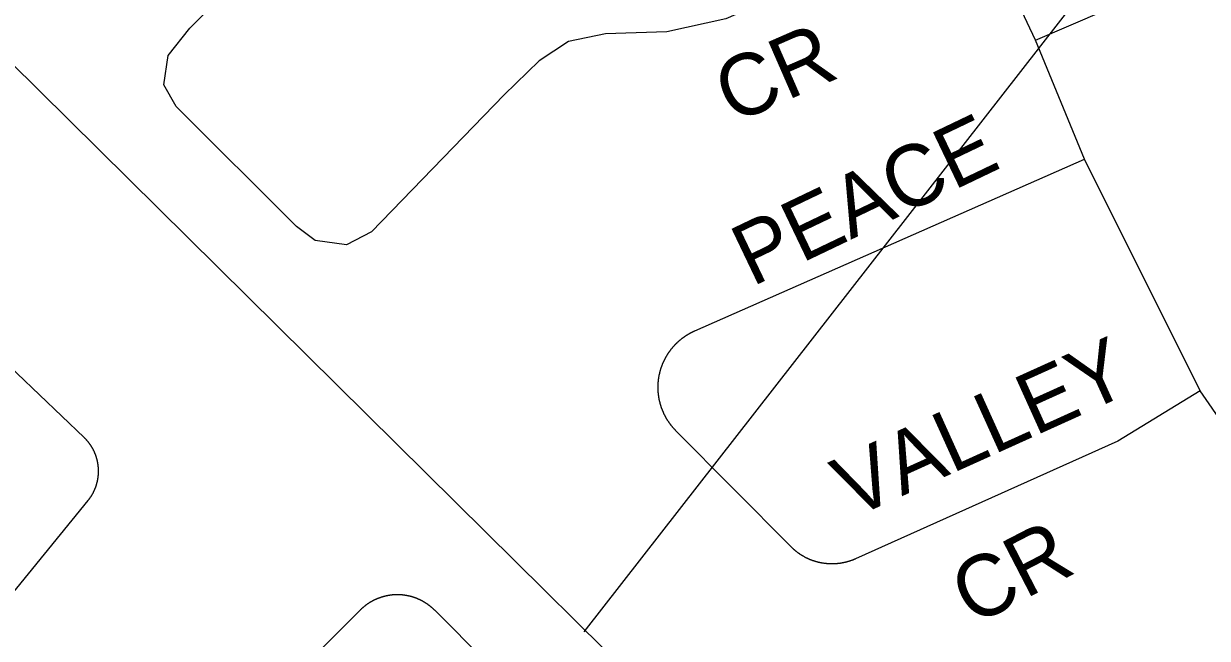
# Model space of a CAD drawing. Extents: x 586326 to 623965, y 4819854 to 4857850.
# Drawn here: x 601302.8 to 601688.6, y 4845805.2 to 4846005.5 of the extents above; entities that cross this region are included whole.
import ezdxf

# ---------------------------------------------------------------- set-up
doc = ezdxf.new("R2010")
doc.units = 0
for name, color, linetype in [('Lots_Concessions', 7, 'Continuous'), ('Major Rds and Hwys', 7, 'Continuous'), ('Minor Rd Lbls', 7, 'Continuous'), ('Minor Rds', 7, 'Continuous')]:
    doc.layers.add(name, color=color, linetype=linetype)

msp = doc.modelspace()

# ---------------------------------------------------------------- linework, layer by layer
at = {"layer": 'Lots_Concessions'}
msp.add_line((601485.48, 4845807.3), (601903.98, 4846344.39), dxfattribs=at)
at = {"layer": 'Major Rds and Hwys'}
msp.add_lwpolyline([(601666.64, 4845629), (601288.36, 4846002.83), (601134.39, 4846154.99)], dxfattribs=at)
at = {"layer": 'Minor Rds'}
for points in [[(601612.71, 4846042.3), (601531.58, 4846007.1), (601512.38, 4846002.82), (601492.37, 4846002.19), (601480.32, 4845999.71), (601470.75, 4845993.33), (601459.41, 4845982.34), (601416.17, 4845937.68), (601408.02, 4845933.43), (601397.74, 4845934.87), (601391.71, 4845939.34), (601352.49, 4845978.47), (601348.47, 4845985.53), (601349.89, 4845995.1), (601356.98, 4846003.96), (601414.75, 4846061.38), (601432.12, 4846079.1), (601445.23, 4846085.48), (601462.1, 4846089.53), (601484.91, 4846088.86), (601505.1, 4846090.62), (601521.48, 4846096.47), (601577.37, 4846123.39)], [(601632.58, 4846000.08), (601612.71, 4846042.3)], [(601632.58, 4846000.08), (601700.78, 4846029.48)], [(601648.47, 4845961.34), (601632.58, 4846000.08)], [(601686.22, 4845885.84), (601659.4, 4845869.45), (601573.86, 4845831.1), (601573.75, 4845831.05), (601573.64, 4845831.01), (601573.53, 4845830.96), (601573.42, 4845830.91), (601573.31, 4845830.87), (601573.2, 4845830.82), (601573.09, 4845830.78), (601572.98, 4845830.74), (601572.87, 4845830.69), (601572.76, 4845830.65), (601572.64, 4845830.61), (601572.53, 4845830.57), (601572.42, 4845830.53), (601572.31, 4845830.49), (601572.2, 4845830.45), (601572.08, 4845830.41), (601571.97, 4845830.38), (601571.86, 4845830.34), (601571.74, 4845830.3), (601571.63, 4845830.27), (601571.51, 4845830.23), (601571.4, 4845830.2), (601571.29, 4845830.17), (601571.17, 4845830.14), (601571.06, 4845830.11), (601570.94, 4845830.08), (601570.82, 4845830.05), (601570.71, 4845830.02), (601570.59, 4845829.99), (601570.48, 4845829.96), (601570.36, 4845829.93), (601570.25, 4845829.91), (601570.13, 4845829.88), (601570.01, 4845829.86), (601569.9, 4845829.83), (601569.78, 4845829.81), (601569.66, 4845829.79), (601569.54, 4845829.77), (601569.43, 4845829.75), (601569.31, 4845829.73), (601569.19, 4845829.71), (601569.08, 4845829.69), (601568.96, 4845829.67), (601568.84, 4845829.65), (601568.72, 4845829.64), (601568.6, 4845829.62), (601568.49, 4845829.61), (601568.37, 4845829.59), (601568.25, 4845829.58), (601568.13, 4845829.57), (601568.01, 4845829.55), (601567.89, 4845829.54), (601567.77, 4845829.53), (601567.66, 4845829.52), (601567.54, 4845829.51), (601567.42, 4845829.51), (601567.3, 4845829.5), (601567.18, 4845829.49), (601567.06, 4845829.49), (601566.94, 4845829.48), (601566.82, 4845829.48), (601566.7, 4845829.47), (601566.59, 4845829.47), (601566.47, 4845829.47), (601566.35, 4845829.47), (601566.23, 4845829.47), (601566.11, 4845829.47), (601565.99, 4845829.47), (601565.87, 4845829.47), (601565.75, 4845829.47), (601565.63, 4845829.48), (601565.51, 4845829.48), (601565.39, 4845829.48), (601565.28, 4845829.49), (601565.16, 4845829.5), (601565.04, 4845829.5), (601564.92, 4845829.51), (601564.8, 4845829.52), (601564.68, 4845829.53), (601564.56, 4845829.54), (601564.44, 4845829.55), (601564.33, 4845829.56), (601564.21, 4845829.57), (601564.09, 4845829.59), (601563.97, 4845829.6), (601563.85, 4845829.62), (601563.73, 4845829.63), (601563.62, 4845829.65), (601563.5, 4845829.66), (601563.38, 4845829.68), (601563.26, 4845829.7), (601563.14, 4845829.72), (601563.03, 4845829.74), (601562.91, 4845829.76), (601562.79, 4845829.78), (601562.68, 4845829.8), (601562.56, 4845829.83), (601562.44, 4845829.85), (601562.33, 4845829.87), (601562.21, 4845829.9), (601562.09, 4845829.93), (601561.98, 4845829.95), (601561.86, 4845829.98), (601561.75, 4845830.01), (601561.63, 4845830.04), (601561.51, 4845830.07), (601561.4, 4845830.1), (601561.28, 4845830.13), (601561.17, 4845830.16), (601561.05, 4845830.19), (601560.94, 4845830.22), (601560.83, 4845830.26), (601560.71, 4845830.29), (601560.6, 4845830.33), (601560.48, 4845830.36), (601560.37, 4845830.4), (601560.26, 4845830.44), (601560.15, 4845830.48), (601560.03, 4845830.52), (601559.92, 4845830.56), (601559.81, 4845830.6), (601559.7, 4845830.64), (601559.59, 4845830.68), (601559.47, 4845830.72), (601559.36, 4845830.77), (601559.25, 4845830.81), (601559.14, 4845830.85), (601559.03, 4845830.9), (601558.92, 4845830.95), (601558.81, 4845830.99), (601558.7, 4845831.04), (601558.59, 4845831.09), (601558.49, 4845831.14), (601558.38, 4845831.19), (601558.27, 4845831.24), (601558.16, 4845831.29), (601558.05, 4845831.34), (601557.95, 4845831.39), (601557.84, 4845831.44), (601557.73, 4845831.5), (601557.63, 4845831.55), (601557.52, 4845831.61), (601557.42, 4845831.66), (601557.31, 4845831.72), (601557.21, 4845831.78), (601557.1, 4845831.83), (601557, 4845831.89), (601556.9, 4845831.95), (601556.79, 4845832.01), (601556.69, 4845832.07), (601556.59, 4845832.13), (601556.49, 4845832.19), (601556.38, 4845832.26), (601556.28, 4845832.32), (601556.18, 4845832.38), (601556.08, 4845832.45), (601555.98, 4845832.51), (601555.88, 4845832.58), (601555.78, 4845832.64), (601555.69, 4845832.71), (601555.59, 4845832.78), (601555.49, 4845832.85), (601555.39, 4845832.91), (601555.29, 4845832.98), (601555.2, 4845833.05), (601555.1, 4845833.12), (601555.01, 4845833.19), (601554.91, 4845833.27), (601554.82, 4845833.34), (601554.72, 4845833.41), (601554.63, 4845833.48), (601554.54, 4845833.56), (601554.44, 4845833.63), (601554.35, 4845833.71), (601554.26, 4845833.78), (601554.17, 4845833.86), (601554.08, 4845833.94), (601553.99, 4845834.02), (601553.9, 4845834.09), (601553.81, 4845834.17), (601553.72, 4845834.25), (601553.63, 4845834.33), (601553.54, 4845834.41), (601553.45, 4845834.49), (601553.37, 4845834.57), (601553.28, 4845834.66), (601553.2, 4845834.74), (601553.11, 4845834.82), (601553.03, 4845834.91), (601552.94, 4845834.99), (601515.35, 4845872.85), (601515.26, 4845872.94), (601515.18, 4845873.03), (601515.09, 4845873.12), (601515.01, 4845873.21), (601514.92, 4845873.3), (601514.84, 4845873.39), (601514.75, 4845873.48), (601514.67, 4845873.57), (601514.59, 4845873.66), (601514.51, 4845873.76), (601514.43, 4845873.85), (601514.35, 4845873.94), (601514.27, 4845874.04), (601514.19, 4845874.13), (601514.11, 4845874.23), (601514.03, 4845874.32), (601513.95, 4845874.42), (601513.88, 4845874.52), (601513.8, 4845874.61), (601513.72, 4845874.71), (601513.65, 4845874.81), (601513.57, 4845874.91), (601513.5, 4845875.01), (601513.43, 4845875.11), (601513.35, 4845875.21), (601513.28, 4845875.31), (601513.21, 4845875.41), (601513.14, 4845875.51), (601513.07, 4845875.61), (601513, 4845875.71), (601512.93, 4845875.82), (601512.86, 4845875.92), (601512.79, 4845876.02), (601512.73, 4845876.13), (601512.66, 4845876.23), (601512.59, 4845876.34), (601512.53, 4845876.44), (601512.47, 4845876.55), (601512.4, 4845876.65), (601512.34, 4845876.76), (601512.28, 4845876.87), (601512.21, 4845876.97), (601512.15, 4845877.08), (601512.09, 4845877.19), (601512.03, 4845877.3), (601511.97, 4845877.4), (601511.91, 4845877.51), (601511.86, 4845877.62), (601511.8, 4845877.73), (601511.74, 4845877.84), (601511.69, 4845877.95), (601511.63, 4845878.06), (601511.58, 4845878.17), (601511.52, 4845878.29), (601511.47, 4845878.4), (601511.42, 4845878.51), (601511.37, 4845878.62), (601511.31, 4845878.73), (601511.26, 4845878.85), (601511.21, 4845878.96), (601511.16, 4845879.07), (601511.12, 4845879.19), (601511.07, 4845879.3), (601511.02, 4845879.42), (601510.98, 4845879.53), (601510.93, 4845879.65), (601510.89, 4845879.76), (601510.84, 4845879.88), (601510.8, 4845879.99), (601510.76, 4845880.11), (601510.71, 4845880.22), (601510.67, 4845880.34), (601510.63, 4845880.46), (601510.59, 4845880.57), (601510.55, 4845880.69), (601510.51, 4845880.81), (601510.48, 4845880.93), (601510.44, 4845881.05), (601510.4, 4845881.16), (601510.37, 4845881.28), (601510.33, 4845881.4), (601510.3, 4845881.52), (601510.27, 4845881.64), (601510.23, 4845881.76), (601510.2, 4845881.88), (601510.17, 4845882), (601510.14, 4845882.12), (601510.11, 4845882.24), (601510.08, 4845882.36), (601510.05, 4845882.48), (601510.03, 4845882.6), (601510, 4845882.72), (601509.97, 4845882.84), (601509.95, 4845882.96), (601509.92, 4845883.08), (601509.9, 4845883.2), (601509.88, 4845883.33), (601509.85, 4845883.45), (601509.83, 4845883.57), (601509.81, 4845883.69), (601509.79, 4845883.81), (601509.77, 4845883.93), (601509.76, 4845884.06), (601509.74, 4845884.18), (601509.72, 4845884.3), (601509.7, 4845884.42), (601509.69, 4845884.55), (601509.67, 4845884.67), (601509.66, 4845884.79), (601509.65, 4845884.92), (601509.63, 4845885.04), (601509.62, 4845885.16), (601509.61, 4845885.28), (601509.6, 4845885.41), (601509.59, 4845885.53), (601509.58, 4845885.65), (601509.58, 4845885.78), (601509.57, 4845885.9), (601509.56, 4845886.02), (601509.56, 4845886.15), (601509.55, 4845886.27), (601509.55, 4845886.4), (601509.54, 4845886.52), (601509.54, 4845886.64), (601509.54, 4845886.77), (601509.54, 4845886.89), (601509.54, 4845887.01), (601509.54, 4845887.14), (601509.54, 4845887.26), (601509.54, 4845887.38), (601509.55, 4845887.51), (601509.55, 4845887.63), (601509.55, 4845887.76), (601509.56, 4845887.88), (601509.56, 4845888), (601509.57, 4845888.13), (601509.58, 4845888.25), (601509.59, 4845888.37), (601509.6, 4845888.5), (601509.6, 4845888.62), (601509.62, 4845888.74), (601509.63, 4845888.87), (601509.64, 4845888.99), (601509.65, 4845889.11), (601509.66, 4845889.23), (601509.68, 4845889.36), (601509.69, 4845889.48), (601509.71, 4845889.6), (601509.72, 4845889.73), (601509.74, 4845889.85), (601509.76, 4845889.97), (601509.78, 4845890.09), (601509.8, 4845890.21), (601509.82, 4845890.34), (601509.84, 4845890.46), (601509.86, 4845890.58), (601509.88, 4845890.7), (601509.91, 4845890.82), (601509.93, 4845890.94), (601509.95, 4845891.07), (601509.98, 4845891.19), (601510.01, 4845891.31), (601510.03, 4845891.43), (601510.06, 4845891.55), (601510.09, 4845891.67), (601510.12, 4845891.79), (601510.15, 4845891.91), (601510.18, 4845892.03), (601510.21, 4845892.15), (601510.24, 4845892.27), (601510.27, 4845892.39), (601510.31, 4845892.51), (601510.34, 4845892.63), (601510.38, 4845892.74), (601510.41, 4845892.86), (601510.45, 4845892.98), (601510.49, 4845893.1), (601510.52, 4845893.22), (601510.56, 4845893.33), (601510.6, 4845893.45), (601510.64, 4845893.57), (601510.68, 4845893.68), (601510.72, 4845893.8), (601510.77, 4845893.92), (601510.81, 4845894.03), (601510.85, 4845894.15), (601510.9, 4845894.26), (601510.94, 4845894.38), (601510.99, 4845894.49), (601511.03, 4845894.61), (601511.08, 4845894.72), (601511.13, 4845894.84), (601511.18, 4845894.95), (601511.23, 4845895.06), (601511.28, 4845895.18), (601511.33, 4845895.29), (601511.38, 4845895.4), (601511.43, 4845895.52), (601511.48, 4845895.63), (601511.54, 4845895.74), (601511.59, 4845895.85), (601511.65, 4845895.96), (601511.7, 4845896.07), (601511.76, 4845896.18), (601511.81, 4845896.29), (601511.87, 4845896.4), (601511.93, 4845896.51), (601511.99, 4845896.62), (601512.05, 4845896.73), (601512.11, 4845896.84), (601512.17, 4845896.94), (601512.23, 4845897.05), (601512.29, 4845897.16), (601512.35, 4845897.26), (601512.42, 4845897.37), (601512.48, 4845897.48), (601512.55, 4845897.58), (601512.61, 4845897.69), (601512.68, 4845897.79), (601512.74, 4845897.89), (601512.81, 4845898), (601512.88, 4845898.1), (601512.95, 4845898.2), (601513.02, 4845898.31), (601513.09, 4845898.41), (601513.16, 4845898.51), (601513.23, 4845898.61), (601513.3, 4845898.71), (601513.37, 4845898.81), (601513.45, 4845898.91), (601513.52, 4845899.01), (601513.59, 4845899.11), (601513.67, 4845899.21), (601513.74, 4845899.31), (601513.82, 4845899.41), (601513.9, 4845899.5), (601513.97, 4845899.6), (601514.05, 4845899.7), (601514.13, 4845899.79), (601514.21, 4845899.89), (601514.29, 4845899.98), (601514.37, 4845900.08), (601514.45, 4845900.17), (601514.53, 4845900.26), (601514.61, 4845900.36), (601514.69, 4845900.45), (601514.78, 4845900.54), (601514.86, 4845900.63), (601514.94, 4845900.72), (601515.03, 4845900.81), (601515.11, 4845900.9), (601515.2, 4845900.99), (601515.29, 4845901.08), (601515.37, 4845901.17), (601515.46, 4845901.25), (601515.55, 4845901.34), (601515.64, 4845901.43), (601515.72, 4845901.51), (601515.81, 4845901.6), (601515.9, 4845901.68), (601515.99, 4845901.77), (601516.09, 4845901.85), (601516.18, 4845901.93), (601516.27, 4845902.02), (601516.36, 4845902.1), (601516.45, 4845902.18), (601516.55, 4845902.26), (601516.64, 4845902.34), (601516.74, 4845902.42), (601516.83, 4845902.5), (601516.93, 4845902.58), (601517.02, 4845902.66), (601517.12, 4845902.73), (601517.22, 4845902.81), (601517.31, 4845902.89), (601517.41, 4845902.96), (601517.51, 4845903.04), (601517.61, 4845903.11), (601517.71, 4845903.19), (601517.81, 4845903.26), (601517.91, 4845903.33), (601518.01, 4845903.4), (601518.11, 4845903.48), (601518.21, 4845903.55), (601518.31, 4845903.62), (601518.41, 4845903.69), (601518.52, 4845903.75), (601518.62, 4845903.82), (601518.72, 4845903.89), (601518.83, 4845903.96), (601518.93, 4845904.02), (601519.04, 4845904.09), (601519.14, 4845904.15), (601519.25, 4845904.22), (601519.35, 4845904.28), (601519.46, 4845904.34), (601519.57, 4845904.41), (601519.67, 4845904.47), (601519.78, 4845904.53), (601519.89, 4845904.59), (601520, 4845904.65), (601520.11, 4845904.71), (601520.22, 4845904.77), (601520.33, 4845904.83), (601520.44, 4845904.88), (601520.55, 4845904.94), (601520.66, 4845904.99), (601520.77, 4845905.05), (601520.88, 4845905.1), (601520.99, 4845905.16), (601521.1, 4845905.21), (601521.21, 4845905.26), (601521.32, 4845905.31), (601521.44, 4845905.37), (601521.55, 4845905.42), (601648.47, 4845961.34)], [(601686.22, 4845885.84), (601648.47, 4845961.34)], [(601204.66, 4845703.81), (601323.78, 4845850.15), (601323.84, 4845850.24), (601323.91, 4845850.32), (601323.98, 4845850.41), (601324.04, 4845850.49), (601324.11, 4845850.57), (601324.17, 4845850.66), (601324.24, 4845850.75), (601324.3, 4845850.83), (601324.36, 4845850.92), (601324.42, 4845851.01), (601324.48, 4845851.09), (601324.54, 4845851.18), (601324.6, 4845851.27), (601324.66, 4845851.36), (601324.72, 4845851.45), (601324.78, 4845851.54), (601324.84, 4845851.63), (601324.89, 4845851.72), (601324.95, 4845851.81), (601325.01, 4845851.9), (601325.06, 4845851.99), (601325.12, 4845852.09), (601325.17, 4845852.18), (601325.22, 4845852.27), (601325.27, 4845852.37), (601325.33, 4845852.46), (601325.38, 4845852.55), (601325.43, 4845852.65), (601325.48, 4845852.74), (601325.52, 4845852.84), (601325.57, 4845852.93), (601325.62, 4845853.03), (601325.67, 4845853.13), (601325.71, 4845853.22), (601325.76, 4845853.32), (601325.8, 4845853.42), (601325.85, 4845853.51), (601325.89, 4845853.61), (601325.93, 4845853.71), (601325.98, 4845853.81), (601326.02, 4845853.91), (601326.06, 4845854.01), (601326.1, 4845854.1), (601326.14, 4845854.2), (601326.18, 4845854.3), (601326.21, 4845854.4), (601326.25, 4845854.5), (601326.29, 4845854.6), (601326.32, 4845854.71), (601326.36, 4845854.81), (601326.39, 4845854.91), (601326.43, 4845855.01), (601326.46, 4845855.11), (601326.49, 4845855.21), (601326.52, 4845855.32), (601326.55, 4845855.42), (601326.58, 4845855.52), (601326.61, 4845855.62), (601326.64, 4845855.73), (601326.67, 4845855.83), (601326.69, 4845855.93), (601326.72, 4845856.04), (601326.75, 4845856.14), (601326.77, 4845856.25), (601326.8, 4845856.35), (601326.82, 4845856.45), (601326.84, 4845856.56), (601326.86, 4845856.66), (601326.88, 4845856.77), (601326.9, 4845856.87), (601326.92, 4845856.98), (601326.94, 4845857.08), (601326.96, 4845857.19), (601326.98, 4845857.29), (601327, 4845857.4), (601327.01, 4845857.51), (601327.03, 4845857.61), (601327.04, 4845857.72), (601327.05, 4845857.82), (601327.07, 4845857.93), (601327.08, 4845858.04), (601327.09, 4845858.14), (601327.1, 4845858.25), (601327.11, 4845858.36), (601327.12, 4845858.46), (601327.13, 4845858.57), (601327.14, 4845858.68), (601327.14, 4845858.78), (601327.15, 4845858.89), (601327.15, 4845859), (601327.16, 4845859.1), (601327.16, 4845859.21), (601327.17, 4845859.32), (601327.17, 4845859.42), (601327.17, 4845859.53), (601327.17, 4845859.64), (601327.17, 4845859.74), (601327.17, 4845859.85), (601327.17, 4845859.96), (601327.17, 4845860.07), (601327.16, 4845860.17), (601327.16, 4845860.28), (601327.16, 4845860.39), (601327.15, 4845860.49), (601327.14, 4845860.6), (601327.14, 4845860.71), (601327.13, 4845860.81), (601327.12, 4845860.92), (601327.11, 4845861.03), (601327.1, 4845861.13), (601327.09, 4845861.24), (601327.08, 4845861.35), (601327.07, 4845861.45), (601327.06, 4845861.56), (601327.04, 4845861.66), (601327.03, 4845861.77), (601327.01, 4845861.88), (601327, 4845861.98), (601326.98, 4845862.09), (601326.96, 4845862.19), (601326.95, 4845862.3), (601326.93, 4845862.4), (601326.91, 4845862.51), (601326.89, 4845862.61), (601326.87, 4845862.72), (601326.85, 4845862.82), (601326.82, 4845862.93), (601326.8, 4845863.03), (601326.78, 4845863.14), (601326.75, 4845863.24), (601326.73, 4845863.34), (601326.7, 4845863.45), (601326.67, 4845863.55), (601326.65, 4845863.66), (601326.62, 4845863.76), (601326.59, 4845863.86), (601326.56, 4845863.96), (601326.53, 4845864.07), (601326.5, 4845864.17), (601326.46, 4845864.27), (601326.43, 4845864.37), (601326.4, 4845864.47), (601326.36, 4845864.58), (601326.33, 4845864.68), (601326.29, 4845864.78), (601326.26, 4845864.88), (601326.22, 4845864.98), (601326.18, 4845865.08), (601326.14, 4845865.18), (601326.11, 4845865.28), (601326.07, 4845865.38), (601326.02, 4845865.48), (601325.98, 4845865.58), (601325.94, 4845865.67), (601325.9, 4845865.77), (601325.86, 4845865.87), (601325.81, 4845865.97), (601325.77, 4845866.06), (601325.72, 4845866.16), (601325.68, 4845866.26), (601325.63, 4845866.35), (601325.58, 4845866.45), (601325.53, 4845866.55), (601325.48, 4845866.64), (601325.44, 4845866.74), (601325.39, 4845866.83), (601325.33, 4845866.92), (601325.28, 4845867.02), (601325.23, 4845867.11), (601325.18, 4845867.2), (601325.12, 4845867.3), (601325.07, 4845867.39), (601325.02, 4845867.48), (601324.96, 4845867.57), (601324.9, 4845867.66), (601324.85, 4845867.75), (601324.79, 4845867.84), (601324.73, 4845867.93), (601324.67, 4845868.02), (601324.62, 4845868.11), (601324.56, 4845868.2), (601324.5, 4845868.29), (601324.43, 4845868.38), (601324.37, 4845868.47), (601324.31, 4845868.55), (601324.25, 4845868.64), (601324.18, 4845868.72), (601324.12, 4845868.81), (601324.05, 4845868.9), (601323.99, 4845868.98), (601323.92, 4845869.06), (601323.86, 4845869.15), (601323.79, 4845869.23), (601323.72, 4845869.31), (601323.65, 4845869.4), (601323.58, 4845869.48), (601323.52, 4845869.56), (601323.45, 4845869.64), (601323.37, 4845869.72), (601323.3, 4845869.8), (601323.23, 4845869.88), (601323.16, 4845869.96), (601323.09, 4845870.04), (601323.01, 4845870.12), (601322.94, 4845870.19), (601322.86, 4845870.27), (601322.79, 4845870.35), (601322.71, 4845870.42), (601322.64, 4845870.5), (601322.56, 4845870.57), (601322.48, 4845870.65), (601278.76, 4845912.34)], [(601795.49, 4845786.5), (601731.83, 4845835.41), (601702.31, 4845862.6), (601686.22, 4845885.84)], [(601453.52, 4845797.55), (601436.74, 4845814.37), (601436.65, 4845814.45), (601436.57, 4845814.53), (601436.49, 4845814.61), (601436.41, 4845814.69), (601436.33, 4845814.77), (601436.24, 4845814.84), (601436.16, 4845814.92), (601436.07, 4845815), (601435.99, 4845815.07), (601435.9, 4845815.15), (601435.82, 4845815.23), (601435.73, 4845815.3), (601435.64, 4845815.37), (601435.56, 4845815.45), (601435.47, 4845815.52), (601435.38, 4845815.59), (601435.29, 4845815.66), (601435.2, 4845815.73), (601435.11, 4845815.8), (601435.02, 4845815.87), (601434.93, 4845815.94), (601434.84, 4845816.01), (601434.75, 4845816.08), (601434.66, 4845816.15), (601434.56, 4845816.21), (601434.47, 4845816.28), (601434.38, 4845816.34), (601434.28, 4845816.41), (601434.19, 4845816.47), (601434.09, 4845816.54), (601434, 4845816.6), (601433.9, 4845816.66), (601433.81, 4845816.72), (601433.71, 4845816.78), (601433.62, 4845816.84), (601433.52, 4845816.9), (601433.42, 4845816.96), (601433.32, 4845817.02), (601433.22, 4845817.08), (601433.13, 4845817.14), (601433.03, 4845817.19), (601432.93, 4845817.25), (601432.83, 4845817.3), (601432.73, 4845817.36), (601432.63, 4845817.41), (601432.53, 4845817.47), (601432.42, 4845817.52), (601432.32, 4845817.57), (601432.22, 4845817.62), (601432.12, 4845817.67), (601432.02, 4845817.72), (601431.91, 4845817.77), (601431.81, 4845817.82), (601431.71, 4845817.87), (601431.6, 4845817.91), (601431.5, 4845817.96), (601431.39, 4845818.01), (601431.29, 4845818.05), (601431.18, 4845818.09), (601431.08, 4845818.14), (601430.97, 4845818.18), (601430.87, 4845818.22), (601430.76, 4845818.26), (601430.65, 4845818.31), (601430.55, 4845818.35), (601430.44, 4845818.39), (601430.33, 4845818.42), (601430.23, 4845818.46), (601430.12, 4845818.5), (601430.01, 4845818.54), (601429.9, 4845818.57), (601429.79, 4845818.61), (601429.68, 4845818.64), (601429.58, 4845818.67), (601429.47, 4845818.71), (601429.36, 4845818.74), (601429.25, 4845818.77), (601429.14, 4845818.8), (601429.03, 4845818.83), (601428.92, 4845818.86), (601428.81, 4845818.89), (601428.7, 4845818.92), (601428.59, 4845818.94), (601428.47, 4845818.97), (601428.36, 4845819), (601428.25, 4845819.02), (601428.14, 4845819.04), (601428.03, 4845819.07), (601427.92, 4845819.09), (601427.81, 4845819.11), (601427.69, 4845819.13), (601427.58, 4845819.15), (601427.47, 4845819.17), (601427.36, 4845819.19), (601427.24, 4845819.21), (601427.13, 4845819.23), (601427.02, 4845819.24), (601426.91, 4845819.26), (601426.79, 4845819.28), (601426.68, 4845819.29), (601426.57, 4845819.3), (601426.45, 4845819.32), (601426.34, 4845819.33), (601426.23, 4845819.34), (601426.11, 4845819.35), (601426, 4845819.36), (601425.88, 4845819.37), (601425.77, 4845819.38), (601425.66, 4845819.39), (601425.54, 4845819.39), (601425.43, 4845819.4), (601425.32, 4845819.4), (601425.2, 4845819.41), (601425.09, 4845819.41), (601424.97, 4845819.42), (601424.86, 4845819.42), (601424.75, 4845819.42), (601424.63, 4845819.42), (601424.52, 4845819.42), (601424.4, 4845819.42), (601424.29, 4845819.42), (601424.18, 4845819.42), (601424.06, 4845819.41), (601423.95, 4845819.41), (601423.83, 4845819.41), (601423.72, 4845819.4), (601423.61, 4845819.39), (601423.49, 4845819.39), (601423.38, 4845819.38), (601423.26, 4845819.37), (601423.15, 4845819.36), (601423.04, 4845819.35), (601422.92, 4845819.34), (601422.81, 4845819.33), (601422.7, 4845819.32), (601422.58, 4845819.31), (601422.47, 4845819.29), (601422.36, 4845819.28), (601422.24, 4845819.26), (601422.13, 4845819.25), (601422.02, 4845819.23), (601421.91, 4845819.21), (601421.79, 4845819.2), (601421.68, 4845819.18), (601421.57, 4845819.16), (601421.46, 4845819.14), (601421.34, 4845819.12), (601421.23, 4845819.09), (601421.12, 4845819.07), (601421.01, 4845819.05), (601420.9, 4845819.03), (601420.79, 4845819), (601420.67, 4845818.98), (601420.56, 4845818.95), (601420.45, 4845818.92), (601420.34, 4845818.89), (601420.23, 4845818.87), (601420.12, 4845818.84), (601420.01, 4845818.81), (601419.9, 4845818.78), (601419.79, 4845818.75), (601419.68, 4845818.71), (601419.57, 4845818.68), (601419.46, 4845818.65), (601419.36, 4845818.61), (601419.25, 4845818.58), (601419.14, 4845818.54), (601419.03, 4845818.51), (601418.92, 4845818.47), (601418.82, 4845818.43), (601418.71, 4845818.39), (601418.6, 4845818.35), (601418.49, 4845818.31), (601418.39, 4845818.27), (601418.28, 4845818.23), (601418.18, 4845818.19), (601418.07, 4845818.15), (601417.96, 4845818.1), (601417.86, 4845818.06), (601417.75, 4845818.01), (601417.65, 4845817.97), (601417.55, 4845817.92), (601417.44, 4845817.88), (601417.34, 4845817.83), (601417.23, 4845817.78), (601417.13, 4845817.73), (601417.03, 4845817.68), (601416.93, 4845817.63), (601416.82, 4845817.58), (601416.72, 4845817.53), (601416.62, 4845817.48), (601416.52, 4845817.42), (601416.42, 4845817.37), (601416.32, 4845817.32), (601416.22, 4845817.26), (601416.12, 4845817.2), (601416.02, 4845817.15), (601415.92, 4845817.09), (601415.82, 4845817.03), (601415.73, 4845816.98), (601415.63, 4845816.92), (601415.53, 4845816.86), (601415.43, 4845816.8), (601415.34, 4845816.74), (601415.24, 4845816.67), (601415.15, 4845816.61), (601415.05, 4845816.55), (601414.96, 4845816.49), (601414.86, 4845816.42), (601414.77, 4845816.36), (601414.67, 4845816.29), (601414.58, 4845816.23), (601414.49, 4845816.16), (601414.4, 4845816.09), (601414.31, 4845816.02), (601414.21, 4845815.96), (601414.12, 4845815.89), (601414.03, 4845815.82), (601413.94, 4845815.75), (601413.85, 4845815.68), (601413.76, 4845815.61), (601413.68, 4845815.53), (601413.59, 4845815.46), (601413.5, 4845815.39), (601413.41, 4845815.31), (601413.33, 4845815.24), (601413.24, 4845815.16), (601413.16, 4845815.09), (601413.07, 4845815.01), (601412.99, 4845814.94), (601412.9, 4845814.86), (601412.82, 4845814.78), (601412.74, 4845814.7), (601412.65, 4845814.63), (601412.57, 4845814.55), (601412.49, 4845814.47), (601412.41, 4845814.39), (601384.4, 4845786.37)]]:
    msp.add_lwpolyline(points, dxfattribs=at)

# ---------------------------------------------------------------- texts
at = {"layer": 'Minor Rd Lbls'}
for s, rotation, p in [('CR', 23.587, (601533.82, 4845972.64)), ('PEACE', 25.5674, (601540.14, 4845919.65)), ('VALLEY', 24.3403, (601572.72, 4845844.12)), ('CR', 27.369, (601612.05, 4845809.08))]:
    msp.add_text(s, height=19.992, rotation=rotation, dxfattribs=at).set_placement(p)

doc.saveas('drawing.dxf')
